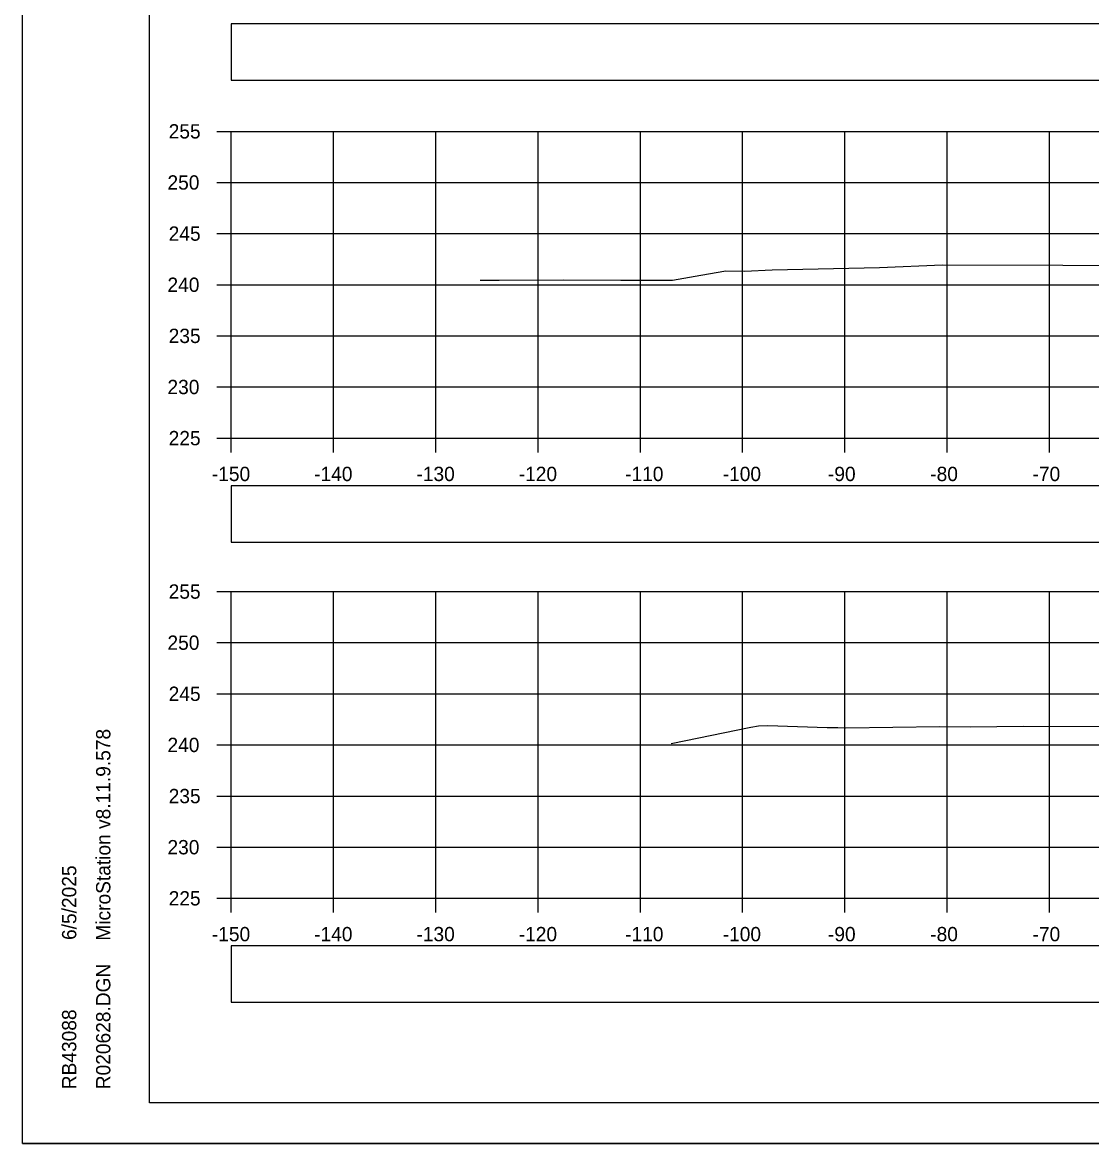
# Model space of a CAD drawing. Extents: x 1369627 to 1374022, y 380035 to 398173.
# Drawn here: x 1370008.8 to 1370113.4, y 381741.6 to 381851.2 of the extents above; entities that cross this region are included whole.
import ezdxf

# ---------------------------------------------------------------- set-up
doc = ezdxf.new("R2010")
doc.units = 0
for name, color, linetype in [('Default', 7, 'Continuous'), ('R_Axis', 7, 'Continuous'), ('R_Axis Annot', 7, 'Continuous'), ('R_Border', 7, 'Continuous'), ('R_Exist Surface', 7, 'Continuous'), ('R_Grid', 7, 'Continuous'), ('R_No Plot', 7, 'Continuous')]:
    doc.layers.add(name, color=color, linetype=linetype)

msp = doc.modelspace()

# ---------------------------------------------------------------- linework, layer by layer
at = {"layer": 'Default'}
for points in [[(1370029.24, 381845.56), (1370329.24, 381845.56), (1370329.24, 381851.08), (1370029.24, 381851.08)], [(1370029.24, 381800.39), (1370329.24, 381800.39), (1370329.24, 381805.91), (1370029.24, 381805.91)], [(1370029.24, 381755.41), (1370329.24, 381755.41), (1370329.24, 381760.93), (1370029.24, 381760.93)]]:
    msp.add_lwpolyline(points, close=True, dxfattribs=at)
at = {"layer": 'R_Axis'}
for p, q in [((1370027.84, 381840.56), (1370029.24, 381840.56)), ((1370029.24, 381810.56), (1370029.24, 381840.56)), ((1370027.84, 381835.56), (1370029.24, 381835.56)), ((1370027.84, 381830.56), (1370029.24, 381830.56)), ((1370027.84, 381825.56), (1370029.24, 381825.56)), ((1370027.84, 381820.56), (1370029.24, 381820.56)), ((1370027.84, 381815.56), (1370029.24, 381815.56)), ((1370027.84, 381810.56), (1370029.24, 381810.56)), ((1370029.24, 381810.56), (1370329.24, 381810.56)), ((1370029.24, 381809.16), (1370029.24, 381810.56)), ((1370039.24, 381809.16), (1370039.24, 381810.56)), ((1370049.24, 381809.16), (1370049.24, 381810.56)), ((1370059.24, 381809.16), (1370059.24, 381810.56)), ((1370069.24, 381809.16), (1370069.24, 381810.56)), ((1370079.24, 381809.16), (1370079.24, 381810.56)), ((1370089.24, 381809.16), (1370089.24, 381810.56)), ((1370099.24, 381809.16), (1370099.24, 381810.56)), ((1370109.24, 381809.16), (1370109.24, 381810.56)), ((1370027.84, 381795.56), (1370029.24, 381795.56)), ((1370029.24, 381765.56), (1370029.24, 381795.56)), ((1370027.84, 381790.56), (1370029.24, 381790.56)), ((1370027.84, 381785.56), (1370029.24, 381785.56)), ((1370027.84, 381780.56), (1370029.24, 381780.56)), ((1370027.84, 381775.56), (1370029.24, 381775.56)), ((1370027.84, 381770.56), (1370029.24, 381770.56)), ((1370027.84, 381765.56), (1370029.24, 381765.56)), ((1370029.24, 381765.56), (1370329.24, 381765.56)), ((1370029.24, 381764.16), (1370029.24, 381765.56)), ((1370039.24, 381764.16), (1370039.24, 381765.56)), ((1370049.24, 381764.16), (1370049.24, 381765.56)), ((1370059.24, 381764.16), (1370059.24, 381765.56)), ((1370069.24, 381764.16), (1370069.24, 381765.56)), ((1370079.24, 381764.16), (1370079.24, 381765.56)), ((1370089.24, 381764.16), (1370089.24, 381765.56)), ((1370099.24, 381764.16), (1370099.24, 381765.56)), ((1370109.24, 381764.16), (1370109.24, 381765.56))]:
    msp.add_line(p, q, dxfattribs=at)
at = {"layer": 'R_Border'}
for p, q in [((1370021.24, 381745.56), (1370021.24, 381951.02)), ((1370021.24, 381745.56), (1370021.24, 381745.56)), ((1370337.42, 381745.56), (1370021.24, 381745.56))]:
    msp.add_line(p, q, dxfattribs=at)
at = {"layer": 'R_Exist Surface'}
for points in [[(1370053.58, 381826), (1370055.43, 381826.01), (1370061.77, 381826.03), (1370067.32, 381826.02), (1370072.39, 381826.01), (1370075.14, 381826.5), (1370077.59, 381826.93), (1370079.41, 381826.9), (1370082.14, 381827.02), (1370092.63, 381827.24), (1370098.79, 381827.49), (1370110.53, 381827.48), (1370139.53, 381827.42)], [(1370072.24, 381780.7), (1370080.03, 381782.3), (1370080.78, 381782.43), (1370081.69, 381782.45), (1370087.49, 381782.25), (1370088.56, 381782.25), (1370089.34, 381782.23), (1370098.53, 381782.35), (1370101.52, 381782.33), (1370106.65, 381782.4), (1370121.2, 381782.36)]]:
    msp.add_lwpolyline(points, dxfattribs=at)
at = {"layer": 'R_Grid'}
for p, q in [((1370029.24, 381840.56), (1370329.24, 381840.56)), ((1370029.24, 381810.56), (1370029.24, 381840.56)), ((1370039.24, 381810.56), (1370039.24, 381840.56)), ((1370049.24, 381810.56), (1370049.24, 381840.56)), ((1370059.24, 381810.56), (1370059.24, 381840.56)), ((1370069.24, 381810.56), (1370069.24, 381840.56)), ((1370079.24, 381810.56), (1370079.24, 381840.56)), ((1370089.24, 381810.56), (1370089.24, 381840.56)), ((1370099.24, 381810.56), (1370099.24, 381840.56)), ((1370109.24, 381810.56), (1370109.24, 381840.56)), ((1370029.24, 381835.56), (1370329.24, 381835.56)), ((1370029.24, 381830.56), (1370329.24, 381830.56)), ((1370029.24, 381825.56), (1370329.24, 381825.56)), ((1370029.24, 381820.56), (1370329.24, 381820.56)), ((1370029.24, 381815.56), (1370329.24, 381815.56)), ((1370029.24, 381810.56), (1370329.24, 381810.56)), ((1370029.24, 381795.56), (1370329.24, 381795.56)), ((1370029.24, 381765.56), (1370029.24, 381795.56)), ((1370039.24, 381765.56), (1370039.24, 381795.56)), ((1370049.24, 381765.56), (1370049.24, 381795.56)), ((1370059.24, 381765.56), (1370059.24, 381795.56)), ((1370069.24, 381765.56), (1370069.24, 381795.56)), ((1370079.24, 381765.56), (1370079.24, 381795.56)), ((1370089.24, 381765.56), (1370089.24, 381795.56)), ((1370099.24, 381765.56), (1370099.24, 381795.56)), ((1370109.24, 381765.56), (1370109.24, 381795.56)), ((1370029.24, 381790.56), (1370329.24, 381790.56)), ((1370029.24, 381785.56), (1370329.24, 381785.56)), ((1370029.24, 381780.56), (1370329.24, 381780.56)), ((1370029.24, 381775.56), (1370329.24, 381775.56)), ((1370029.24, 381770.56), (1370329.24, 381770.56)), ((1370029.24, 381765.56), (1370329.24, 381765.56))]:
    msp.add_line(p, q, dxfattribs=at)
at = {"layer": 'R_No Plot'}
msp.add_line((1370008.84, 381741.58), (1370342.17, 381741.58), dxfattribs=at)
for points in [[(1370008.83, 381954.92), (1370342.17, 381954.92), (1370342.17, 381741.58), (1370008.83, 381741.58)], [(1370255.16, 381951.02), (1370274.78, 381951.02), (1370274.78, 381941.14), (1370290.89, 381941.14), (1370314.09, 381941.14), (1370314.09, 381908.47), (1370337.3, 381908.47), (1370337.42, 381745.56), (1370021.24, 381745.56), (1370021.24, 381951.02)]]:
    msp.add_lwpolyline(points, close=True, dxfattribs=at)

# ---------------------------------------------------------------- texts
at = {"layer": 'R_Axis Annot'}
for s, p in [('255', (1370023.13, 381839.86)), ('250', (1370023.01, 381834.86)), ('245', (1370023.13, 381829.86)), ('240', (1370023.01, 381824.86)), ('235', (1370023.13, 381819.86)), ('230', (1370023.01, 381814.86)), ('225', (1370023.13, 381809.86)), ('-150', (1370027.35, 381806.36)), ('-140', (1370037.35, 381806.36)), ('-130', (1370047.35, 381806.36)), ('-120', (1370057.35, 381806.36)), ('-110', (1370067.75, 381806.36)), ('-100', (1370077.29, 381806.36)), ('-90', (1370087.58, 381806.36)), ('-80', (1370097.58, 381806.36)), ('-70', (1370107.58, 381806.36)), ('255', (1370023.13, 381794.86)), ('250', (1370023.01, 381789.86)), ('245', (1370023.13, 381784.86)), ('240', (1370023.01, 381779.86)), ('235', (1370023.13, 381774.86)), ('230', (1370023.01, 381769.86)), ('225', (1370023.13, 381764.86)), ('-150', (1370027.35, 381761.36)), ('-140', (1370037.35, 381761.36)), ('-130', (1370047.35, 381761.36)), ('-120', (1370057.35, 381761.36)), ('-110', (1370067.75, 381761.36)), ('-100', (1370077.29, 381761.36)), ('-90', (1370087.58, 381761.36)), ('-80', (1370097.58, 381761.36)), ('-70', (1370107.58, 381761.36))]:
    msp.add_text(s, height=1.4, dxfattribs=at).set_placement(p)
at = {"layer": 'R_Border'}
for s, p in [('MicroStation v8.11.9.578', (1370017.43, 381761.42)), ('6/5/2025', (1370014.1, 381761.49)), ('R020628.DGN', (1370017.43, 381746.89)), ('RB43088', (1370014.1, 381746.89))]:
    msp.add_text(s, height=1.4, rotation=90, dxfattribs=at).set_placement(p)

doc.saveas('drawing.dxf')
